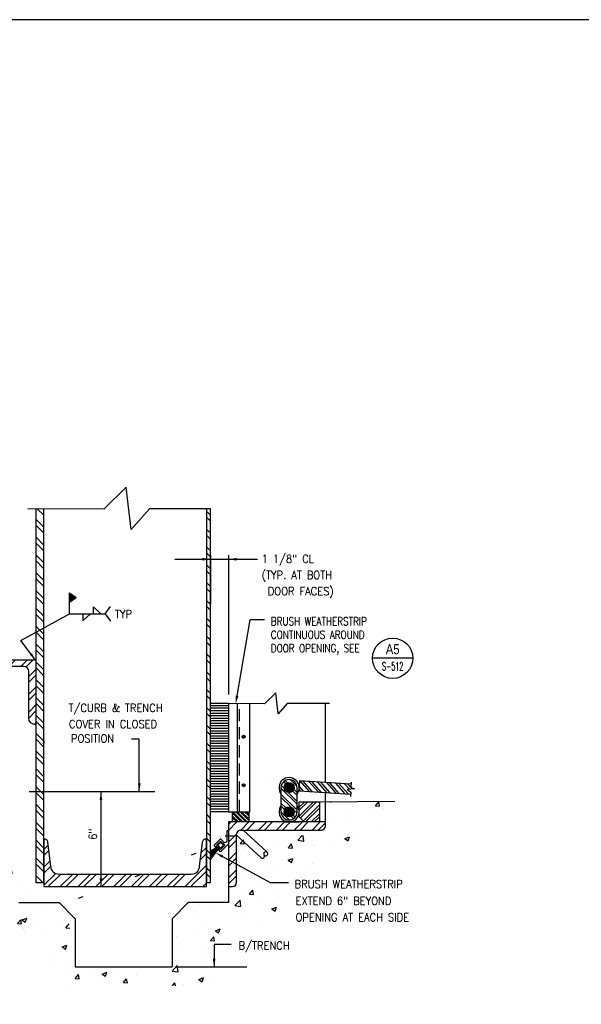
# Model space of a CAD drawing. Header units: inches. Extents: x -9715 to 32893, y -15613 to -1138.
# Tile 316 of 380: x 12357 to 12392, y -8397 to -8336. Entities that reach past the tile are written whole.
import ezdxf
from ezdxf.enums import TextEntityAlignment as Align

# ---------------------------------------------------------------- set-up
doc = ezdxf.new("R2010")
doc.units = ezdxf.units.IN
doc.header["$MEASUREMENT"] = 0
doc.linetypes.add('HIDDEN', pattern=[0.375, 0.25, -0.125])
doc.layers.get('0').update_dxf_attribs({"color": 252})
doc.layers.get('DEFPOINTS').update_dxf_attribs({"color": 11})
for name, color, linetype in [('S-ANNO-SYMB', 2, 'Continuous'), ('S-ANNO-TEXT', 2, 'Continuous'), ('S1', 2, 'Continuous'), ('S2', 7, 'Continuous'), ('S5', 1, 'Continuous'), ('S6', 1, 'Continuous'), ('S7', 2, 'Continuous')]:
    doc.layers.add(name, color=color, linetype=linetype)
doc.styles.add('125', font='romans.shx', dxfattribs={"width": 0.8, "height": 2})
doc.styles.add('ROMANS', font='ROMANS.shx', dxfattribs={"width": 0.8})
doc.styles.add('TITTEXTL', font='swiss.ttf', dxfattribs={"width": 0.8})

# ---------------------------------------------------------------- blocks, each defined once
blk = doc.blocks.new('*X450')
at = {"color": 0}
for p, q in [((2151.2, 1541.3), (2157.7, 1547.8)), ((2151.2, 1532.5), (2158.7, 1540)), ((2384.7, 1536.2), (2392.7, 1544.2)), ((2151.2, 1514.8), (2160.7, 1524.3)), ((2383.5, 1526.1), (2392.7, 1535.3)), ((2151.2, 1506), (2161.7, 1516.4)), ((2361.1, 1486), (2392.7, 1517.7)), ((2369.9, 1486), (2392.7, 1508.8)), ((2151.2, 1488.3), (2168.3, 1505.3)), ((2157.8, 1486), (2175.8, 1504)), ((2175.5, 1486), (2193.5, 1504)), ((2184.3, 1486), (2202.3, 1504)), ((2202, 1486), (2220, 1504)), ((2210.8, 1486), (2228.8, 1504)), ((2228.5, 1486), (2246.5, 1504)), ((2237.3, 1486), (2255.3, 1504)), ((2255, 1486), (2273, 1504)), ((2263.9, 1486), (2281.9, 1504)), ((2281.5, 1486), (2299.5, 1504)), ((2290.4, 1486), (2308.4, 1504)), ((2308.1, 1486), (2326.1, 1504)), ((2316.9, 1486), (2334.9, 1504)), ((2334.6, 1486), (2352.6, 1504)), ((2343.4, 1486), (2361.4, 1504)), ((2387.6, 1486), (2392.7, 1491.1))]:
    blk.add_line(p, q, dxfattribs=at)
blk = doc.blocks.new('*X451')
at = {"color": 0}
for p, q in [((1996.2, 1987.4), (2002.5, 1993.6)), ((2011.1, 1984.6), (2020.1, 1993.6)), ((2020, 1984.6), (2029, 1993.6)), ((2037.7, 1984.6), (2046.7, 1993.6)), ((2046.5, 1984.6), (2055.5, 1993.6)), ((2064.2, 1984.6), (2073.2, 1993.6)), ((2073, 1984.6), (2082, 1993.6)), ((2090.7, 1984.6), (2099.7, 1993.6)), ((2099.5, 1984.6), (2108.5, 1993.6)), ((2117.2, 1984.6), (2126.2, 1993.6)), ((2125, 1983.6), (2135, 1993.6)), ((2128.7, 1969.6), (2139.2, 1980.1)), ((2128.7, 1960.8), (2139.2, 1971.3)), ((2128.7, 1943.1), (2139.2, 1953.6)), ((2128.7, 1934.2), (2139.2, 1944.7)), ((2128.7, 1916.6), (2139.2, 1927.1)), ((2128.7, 1907.7), (2139.2, 1918.2)), ((2136.6, 1897.9), (2139.2, 1900.6))]:
    blk.add_line(p, q, dxfattribs=at)
blk = doc.blocks.new('*X452')
at = {"color": 0}
for p, q in [((2151.2, 2038.4), (2141.9, 2047.7)), ((2151.2, 2047.2), (2150.8, 2047.7)), ((2151.2, 2020.7), (2139.2, 2032.7)), ((2151.2, 2011.9), (2139.2, 2023.9)), ((2151.2, 1994.2), (2139.2, 2006.2)), ((2151.2, 1985.4), (2139.2, 1997.4)), ((2151.2, 1967.7), (2139.2, 1979.7)), ((2151.2, 1958.9), (2139.2, 1970.9)), ((2151.2, 1941.2), (2139.2, 1953.2)), ((2151.2, 1932.3), (2139.2, 1944.3)), ((2151.2, 1914.7), (2139.2, 1926.7)), ((2151.2, 1905.8), (2139.2, 1917.8)), ((2151.2, 1888.1), (2139.2, 1900.1)), ((2151.2, 1879.3), (2139.2, 1891.3)), ((2151.2, 1861.6), (2139.2, 1873.6)), ((2151.2, 1852.8), (2139.2, 1864.8)), ((2151.2, 1835.1), (2139.2, 1847.1)), ((2151.2, 1826.3), (2139.2, 1838.3)), ((2151.2, 1808.6), (2139.2, 1820.6)), ((2151.2, 1799.8), (2139.2, 1811.8)), ((2151.2, 1782.1), (2139.2, 1794.1)), ((2151.2, 1773.2), (2139.2, 1785.2)), ((2151.2, 1755.6), (2139.2, 1767.6)), ((2151.2, 1746.7), (2139.2, 1758.7)), ((2151.2, 1729), (2139.2, 1741)), ((2151.2, 1720.2), (2139.2, 1732.2)), ((2151.2, 1702.5), (2139.2, 1714.5)), ((2151.2, 1693.7), (2139.2, 1705.7)), ((2151.2, 1676), (2139.2, 1688)), ((2151.2, 1667.2), (2139.2, 1679.2)), ((2151.2, 1649.5), (2139.2, 1661.5)), ((2151.2, 1640.7), (2139.2, 1652.7)), ((2151.2, 1623), (2139.2, 1635)), ((2151.2, 1614.1), (2139.2, 1626.1)), ((2151.2, 1596.5), (2139.2, 1608.5)), ((2151.2, 1587.6), (2139.2, 1599.6)), ((2151.2, 1569.9), (2139.2, 1581.9)), ((2151.2, 1561.1), (2139.2, 1573.1)), ((2151.2, 1543.4), (2139.2, 1555.4)), ((2151.2, 1534.6), (2139.2, 1546.6)), ((2151.2, 1516.9), (2139.2, 1528.9)), ((2151.2, 1508.1), (2139.2, 1520.1)), ((2149.6, 1492), (2139.2, 1502.4)), ((2140.7, 1492), (2139.2, 1493.6))]:
    blk.add_line(p, q, dxfattribs=at)
blk = doc.blocks.new('*X453')
at = {"color": 0}
for p, q in [((2398.7, 2038.4), (2392.7, 2044.4)), ((2398.7, 2029.6), (2392.7, 2035.6)), ((2398.7, 2011.9), (2392.7, 2017.9)), ((2398.7, 2003), (2392.7, 2009)), ((2398.7, 1985.4), (2392.7, 1991.4)), ((2398.7, 1976.5), (2392.7, 1982.5)), ((2398.7, 1958.8), (2392.7, 1964.8)), ((2398.7, 1950), (2392.7, 1956)), ((2398.7, 1932.3), (2392.7, 1938.3)), ((2398.7, 1923.5), (2392.7, 1929.5)), ((2398.7, 1905.8), (2392.7, 1911.8)), ((2398.7, 1897), (2392.7, 1903)), ((2398.7, 1879.3), (2392.7, 1885.3)), ((2398.7, 1870.5), (2392.7, 1876.5)), ((2398.7, 1852.8), (2392.7, 1858.8)), ((2398.7, 1843.9), (2392.7, 1849.9)), ((2398.7, 1826.3), (2392.7, 1832.3)), ((2398.7, 1817.4), (2392.7, 1823.4)), ((2398.7, 1799.7), (2392.7, 1805.7)), ((2398.7, 1790.9), (2392.7, 1796.9)), ((2398.7, 1773.2), (2392.7, 1779.2)), ((2398.7, 1764.4), (2392.7, 1770.4)), ((2398.7, 1746.7), (2392.7, 1752.7)), ((2398.7, 1737.9), (2392.7, 1743.9)), ((2398.7, 1720.2), (2392.7, 1726.2)), ((2398.7, 1711.4), (2392.7, 1717.4)), ((2398.7, 1693.7), (2392.7, 1699.7)), ((2398.7, 1684.8), (2392.7, 1690.8)), ((2398.7, 1667.2), (2392.7, 1673.2)), ((2398.7, 1658.3), (2392.7, 1664.3)), ((2398.7, 1640.6), (2392.7, 1646.6)), ((2398.7, 1631.8), (2392.7, 1637.8)), ((2398.7, 1614.1), (2392.7, 1620.1)), ((2398.7, 1605.3), (2392.7, 1611.3)), ((2398.7, 1587.6), (2392.7, 1593.6)), ((2398.7, 1578.8), (2392.7, 1584.8)), ((2398.7, 1561.1), (2392.7, 1567.1)), ((2398.7, 1552.3), (2392.7, 1558.3)), ((2398.7, 1534.6), (2392.7, 1540.6)), ((2398.7, 1525.7), (2392.7, 1531.7)), ((2398.7, 1508.1), (2392.7, 1514.1)), ((2398.7, 1499.2), (2392.7, 1505.2))]:
    blk.add_line(p, q, dxfattribs=at)
blk = doc.blocks.new('*X455')
at = {"color": 0}
for p, q in [((2406.2, 1758.8), (2416.7, 1758.8)), ((2416.7, 1758.8), (2433.2, 1758.8)), ((2406.2, 1755), (2416.7, 1755)), ((2406.2, 1751.2), (2416.7, 1751.2)), ((2406.2, 1747.5), (2416.7, 1747.5)), ((2406.2, 1743.8), (2416.7, 1743.8)), ((2416.7, 1755), (2433.2, 1755)), ((2416.7, 1751.2), (2433.2, 1751.2)), ((2416.7, 1747.5), (2433.2, 1747.5)), ((2416.7, 1743.8), (2433.2, 1743.8)), ((2406.2, 1740), (2416.7, 1740)), ((2406.2, 1736.2), (2416.7, 1736.2)), ((2406.2, 1732.5), (2416.7, 1732.5)), ((2406.2, 1728.8), (2416.7, 1728.8)), ((2416.7, 1740), (2433.2, 1740)), ((2416.7, 1736.2), (2433.2, 1736.2)), ((2416.7, 1732.5), (2433.2, 1732.5)), ((2416.7, 1728.8), (2433.2, 1728.8)), ((2406.2, 1725), (2416.7, 1725)), ((2406.2, 1721.2), (2416.7, 1721.2)), ((2406.2, 1717.5), (2416.7, 1717.5)), ((2406.2, 1713.8), (2416.7, 1713.8)), ((2416.7, 1725), (2433.2, 1725)), ((2416.7, 1721.2), (2433.2, 1721.2)), ((2416.7, 1717.5), (2433.2, 1717.5)), ((2416.7, 1713.8), (2433.2, 1713.8)), ((2406.2, 1710), (2416.7, 1710)), ((2406.2, 1706.2), (2416.7, 1706.2)), ((2406.2, 1702.5), (2416.7, 1702.5)), ((2416.7, 1710), (2433.2, 1710)), ((2416.7, 1706.2), (2433.2, 1706.2)), ((2416.7, 1702.5), (2433.2, 1702.5)), ((2406.2, 1698.8), (2416.7, 1698.8)), ((2406.2, 1695), (2416.7, 1695)), ((2406.2, 1691.2), (2416.7, 1691.2)), ((2406.2, 1687.5), (2416.7, 1687.5)), ((2416.7, 1698.8), (2433.2, 1698.8)), ((2416.7, 1695), (2433.2, 1695)), ((2416.7, 1691.2), (2433.2, 1691.2)), ((2416.7, 1687.5), (2433.2, 1687.5)), ((2406.2, 1683.8), (2416.7, 1683.8)), ((2406.2, 1680), (2416.7, 1680)), ((2406.2, 1676.2), (2416.7, 1676.2)), ((2406.2, 1672.5), (2416.7, 1672.5)), ((2416.7, 1683.8), (2433.2, 1683.8)), ((2416.7, 1680), (2433.2, 1680)), ((2416.7, 1676.2), (2433.2, 1676.2)), ((2416.7, 1672.5), (2433.2, 1672.5)), ((2406.2, 1668.8), (2416.7, 1668.8)), ((2406.2, 1665), (2416.7, 1665)), ((2406.2, 1661.2), (2416.7, 1661.2)), ((2406.2, 1657.5), (2416.7, 1657.5)), ((2416.7, 1668.8), (2433.2, 1668.8)), ((2416.7, 1665), (2433.2, 1665)), ((2416.7, 1661.2), (2433.2, 1661.2)), ((2416.7, 1657.5), (2433.2, 1657.5)), ((2406.2, 1653.8), (2416.7, 1653.8)), ((2406.2, 1650), (2416.7, 1650)), ((2406.2, 1646.2), (2416.7, 1646.2)), ((2406.2, 1642.5), (2416.7, 1642.5)), ((2416.7, 1653.8), (2433.2, 1653.8)), ((2416.7, 1650), (2433.2, 1650)), ((2416.7, 1646.2), (2433.2, 1646.2)), ((2416.7, 1642.5), (2433.2, 1642.5)), ((2406.2, 1638.8), (2416.7, 1638.8)), ((2406.2, 1635), (2416.7, 1635)), ((2406.2, 1631.2), (2416.7, 1631.2)), ((2406.2, 1627.5), (2416.7, 1627.5)), ((2416.7, 1638.8), (2433.2, 1638.8)), ((2416.7, 1635), (2433.2, 1635)), ((2416.7, 1631.2), (2433.2, 1631.2)), ((2416.7, 1627.5), (2433.2, 1627.5)), ((2406.2, 1623.8), (2416.7, 1623.8)), ((2406.2, 1620), (2416.7, 1620)), ((2406.2, 1616.2), (2416.7, 1616.2)), ((2406.2, 1612.5), (2416.7, 1612.5)), ((2416.7, 1623.8), (2433.2, 1623.8)), ((2416.7, 1620), (2433.2, 1620)), ((2416.7, 1616.2), (2433.2, 1616.2)), ((2416.7, 1612.5), (2433.2, 1612.5)), ((2406.2, 1608.8), (2416.7, 1608.8)), ((2406.2, 1605), (2416.7, 1605)), ((2416.7, 1608.8), (2433.2, 1608.8)), ((2416.7, 1605), (2433.2, 1605))]:
    blk.add_line(p, q, dxfattribs=at)
blk = doc.blocks.new('*X456')
at = {"color": 0}
for p, q in [((2406.2, 1568.3), (2418.9, 1581)), ((2406.2, 1566.5), (2419.8, 1580.1)), ((2406.2, 1570), (2415.6, 1579.5)), ((2406.2, 1571.8), (2411.9, 1577.6)), ((2406.2, 1573.6), (2408.2, 1575.6)), ((2406.2, 1564.7), (2414.5, 1573.1)), ((2406.2, 1563), (2408.8, 1565.5))]:
    blk.add_line(p, q, dxfattribs=at)
blk = doc.blocks.new('*X447')
at = {"color": 0}
for p, q in [((1123.6, 1489.5), (1134.8, 1500.7)), ((1124.6, 1488.7), (1135.6, 1499.7)), ((1125, 1494.5), (1129.8, 1499.3)), ((1128.1, 1488.7), (1135.6, 1496.2)), ((1129.9, 1488.7), (1135.6, 1494.4)), ((1135.6, 1499.7), (1136.5, 1500.7)), ((1135.6, 1496.2), (1139.5, 1500.1)), ((1135.6, 1494.4), (1140.7, 1499.6)), ((1135.6, 1490.9), (1142.9, 1498.2)), ((1135.6, 1489.1), (1143.8, 1497.4)), ((1138.7, 1488.7), (1145.5, 1495.5)), ((1140.5, 1488.7), (1146.1, 1494.4)), ((1195.8, 1491), (1205.3, 1500.5)), ((1196.6, 1493.5), (1202.7, 1499.7)), ((1197, 1488.7), (1207.6, 1499.2)), ((1198.8, 1488.7), (1207.6, 1497.5)), ((1207.6, 1499.2), (1209, 1500.6)), ((1207.6, 1497.5), (1210.5, 1500.4)), ((1207.6, 1493.9), (1213, 1499.4)), ((1207.6, 1492.2), (1214.1, 1498.8)), ((1207.7, 1488.7), (1216.1, 1497.2)), ((1209.4, 1488.7), (1216.9, 1496.2)), ((1213, 1488.7), (1218.3, 1494.1)), ((1123.6, 1487.8), (1124.6, 1488.7)), ((1124.2, 1484.8), (1128.1, 1488.7)), ((1124.7, 1483.6), (1129.9, 1488.7)), ((1126.1, 1481.4), (1133.4, 1488.7)), ((1126.9, 1480.4), (1135.2, 1488.7)), ((1128.8, 1478.8), (1135.6, 1485.6)), ((1129.9, 1478.1), (1135.6, 1483.8)), ((1132.4, 1477.1), (1135.6, 1480.3)), ((1133.4, 1488.7), (1135.6, 1490.9)), ((1133.9, 1476.8), (1135.6, 1478.5)), ((1135.2, 1488.7), (1135.6, 1489.1)), ((1135.6, 1480.3), (1144, 1488.7)), ((1135.6, 1485.6), (1138.7, 1488.7)), ((1135.6, 1478.5), (1145.8, 1488.7)), ((1135.6, 1483.8), (1140.5, 1488.7)), ((1137.5, 1476.9), (1147.4, 1486.8)), ((1139.9, 1477.5), (1146.7, 1484.4)), ((1144, 1488.7), (1147.1, 1491.9)), ((1145.8, 1488.7), (1147.4, 1490.4)), ((1195.6, 1487.3), (1197, 1488.7)), ((1195.9, 1485.8), (1198.8, 1488.7)), ((1196.9, 1483.3), (1202.4, 1488.7)), ((1197.5, 1482.1), (1204.1, 1488.7)), ((1199.1, 1480.2), (1207.6, 1488.6)), ((1200.1, 1479.4), (1207.6, 1486.9)), ((1202.2, 1478), (1207.6, 1483.3)), ((1202.4, 1488.7), (1207.6, 1493.9)), ((1203.4, 1477.5), (1207.6, 1481.6)), ((1204.1, 1488.7), (1207.6, 1492.2)), ((1206.3, 1476.8), (1207.6, 1478)), ((1207.6, 1488.6), (1207.7, 1488.7)), ((1207.6, 1483.3), (1213, 1488.7)), ((1207.6, 1478), (1218.3, 1488.7)), ((1207.6, 1486.9), (1209.4, 1488.7)), ((1207.6, 1481.6), (1214.7, 1488.7)), ((1208, 1476.7), (1219.5, 1488.2)), ((1212.7, 1477.9), (1218.4, 1483.5)), ((1214.7, 1488.7), (1218.8, 1492.8)), ((1218.3, 1488.7), (1219.5, 1490))]:
    blk.add_line(p, q, dxfattribs=at)
blk = doc.blocks.new('*X449')
at = {"color": 0}
for p, q in [((1255.6, 1467.7), (1276.6, 1488.7)), ((1255.6, 1480.9), (1263.3, 1488.7)), ((1255.6, 1463.3), (1281, 1488.7)), ((1255.6, 1476.5), (1267.8, 1488.7)), ((1259.9, 1458.7), (1289.9, 1488.7)), ((1264.3, 1458.7), (1294.3, 1488.7)), ((1273.1, 1458.7), (1303.1, 1488.7)), ((1277.5, 1458.7), (1303.6, 1484.7)), ((1286.4, 1458.7), (1303.6, 1475.9)), ((1290.8, 1458.7), (1303.6, 1471.5)), ((1299.6, 1458.7), (1303.6, 1462.7))]:
    blk.add_line(p, q, dxfattribs=at)
blk = doc.blocks.new('*X448')
at = {"color": 0}
for p, q in [((1251.3, 1488.7), (1237.6, 1502.5)), ((1269, 1488.7), (1239, 1518.7)), ((1277.8, 1488.7), (1247.8, 1518.7)), ((1295.5, 1488.7), (1265.5, 1518.7)), ((1304.3, 1488.7), (1274.3, 1518.7)), ((1322, 1488.7), (1292, 1518.7)), ((1330.9, 1488.7), (1300.9, 1518.7)), ((1348.5, 1488.7), (1318.5, 1518.7)), ((1357.4, 1488.7), (1327.4, 1518.7)), ((1375.1, 1488.7), (1345.1, 1518.7)), ((1383.9, 1488.7), (1353.9, 1518.7)), ((1386.9, 1503.4), (1371.6, 1518.7)), ((1394.6, 1504.5), (1380.4, 1518.7)), ((1242.5, 1488.7), (1237.6, 1493.6))]:
    blk.add_line(p, q, dxfattribs=at)
blk = doc.blocks.new('*X458')
at = {"color": 0}
for p, q in [((2433.2, 1664.2), (2436.9, 1667.9)), ((2433.2, 1655.4), (2445.7, 1667.9)), ((2451.4, 1655.9), (2463.4, 1667.9)), ((2460.3, 1655.9), (2472.3, 1667.9)), ((2477.9, 1655.9), (2489.9, 1667.9)), ((2486.8, 1655.9), (2498.8, 1667.9)), ((2504.5, 1655.9), (2516.5, 1667.9)), ((2513.3, 1655.9), (2525.3, 1667.9)), ((2531, 1655.9), (2543, 1667.9)), ((2539.8, 1655.9), (2551.8, 1667.9)), ((2557.5, 1655.9), (2569.5, 1667.9)), ((2566.3, 1655.9), (2577.2, 1666.8)), ((2433.2, 1637.7), (2445.2, 1649.7)), ((2433.2, 1628.9), (2445.2, 1640.9)), ((2433.2, 1611.2), (2445.2, 1623.2)), ((2433.2, 1602.4), (2445.2, 1614.4)), ((2433.2, 1584.7), (2445.2, 1596.7)), ((2433.2, 1575.8), (2445.2, 1587.8))]:
    blk.add_line(p, q, dxfattribs=at)
blk = doc.blocks.new('*X460')
at = {"color": 0}
for p, q in [((2538.2, 1676.4), (2559.7, 1697.9)), ((2538.2, 1689.7), (2546.5, 1697.9)), ((2538.2, 1685.3), (2550.9, 1697.9)), ((2539.9, 1673.7), (2564.1, 1697.9)), ((2544.3, 1669.3), (2568.2, 1693.2)), ((2547.4, 1667.9), (2568.2, 1688.7)), ((2556.2, 1667.9), (2568.2, 1679.9)), ((2560.7, 1667.9), (2568.2, 1675.5))]:
    blk.add_line(p, q, dxfattribs=at)
blk = doc.blocks.new('*X461')
at = {"color": 0}
for p, q in [((2521, 1726.1), (2517.5, 1729.5)), ((2535, 1720.9), (2525.1, 1730.8)), ((2535.2, 1694.2), (2511.2, 1718.2)), ((2515.8, 1718), (2511.6, 1722.2)), ((2518.2, 1724.5), (2515, 1727.7)), ((2535.2, 1707.4), (2528.8, 1713.9)), ((2535.2, 1711.9), (2530.4, 1716.7)), ((2535.2, 1685.3), (2511.2, 1709.3)), ((2526.4, 1689.7), (2511.2, 1704.9)), ((2535.2, 1698.6), (2522.3, 1711.5)), ((2518.5, 1688.8), (2511.2, 1696.1)), ((2516.5, 1686.3), (2511.2, 1691.7)), ((2535.1, 1681.1), (2530, 1686.1)), ((2523.1, 1670.9), (2511.2, 1682.8)), ((2516.9, 1672.7), (2513, 1676.6)), ((2529.9, 1673), (2526.6, 1676.3)), ((2532.2, 1675), (2529, 1678.2))]:
    blk.add_line(p, q, dxfattribs=at)
blk = doc.blocks.new('*X462')
at = {"color": 0}
for p, q in [((1847.7, 1709), (1847.7, 1709)), ((1919.4, 1701.3), (1919.4, 1701.3)), ((1975.3, 1712.9), (1976.4, 1712.2)), ((1976.4, 1712.2), (1976.6, 1712.9)), ((1977.7, 1711.3), (1977.7, 1711.3)), ((1861.1, 1691.3), (1861.1, 1691.3)), ((1876.6, 1685.9), (1881.4, 1691.7)), ((1876.6, 1685.9), (1882.6, 1685.4)), ((1882.6, 1685.4), (1881.5, 1691.7)), ((1887.4, 1683.3), (1894.4, 1686)), ((1892.3, 1679.9), (1894.4, 1686)), ((1909.7, 1690.5), (1909.7, 1690.5)), ((1934.7, 1693.8), (1934.7, 1693.8)), ((1948.3, 1689.1), (1948.3, 1689.1)), ((1948.4, 1679.7), (1953.2, 1685.4)), ((1954.3, 1679.1), (1953.2, 1685.4)), ((1972.6, 1698.8), (1972.6, 1698.8)), ((2000.3, 1696.6), (2000.3, 1696.6)), ((2583.7, 1698.1), (2586, 1697.9)), ((2586, 1697.9), (2586, 1698.1)), ((2618.9, 1694.8), (2618.9, 1694.8)), ((2651.7, 1692.1), (2656.6, 1697.9)), ((2651.7, 1692.1), (2657.7, 1691.6)), ((2657.7, 1691.6), (2656.6, 1697.9)), ((2663.1, 1687.6), (2663.1, 1687.6)), ((1846.5, 1682.2), (1846.5, 1682.2)), ((1874.8, 1680.9), (1874.8, 1680.9)), ((1887.4, 1683.3), (1892.3, 1679.9)), ((1897.8, 1682.7), (1897.8, 1682.7)), ((1928.1, 1678.7), (1928.1, 1678.7)), ((1948.4, 1679.7), (1954.3, 1679.2)), ((1981.5, 1676.4), (1981.5, 1676.4)), ((2015.9, 1676.3), (2015.9, 1676.3)), ((2020.1, 1673.4), (2024.9, 1679.1)), ((2020.1, 1673.4), (2026.1, 1672.9)), ((2026.1, 1672.9), (2024.9, 1679.1)), ((2031.1, 1675.3), (2038.1, 1678)), ((2031.1, 1675.3), (2036.1, 1671.9)), ((2034.5, 1671), (2034.5, 1671)), ((2034.9, 1674.2), (2034.9, 1674.2)), ((2036.1, 1671.9), (2038.1, 1678)), ((2050.4, 1670.4), (2050.4, 1670.4)), ((2072.3, 1676), (2072.3, 1676)), ((2088.3, 1671.9), (2088.3, 1671.9)), ((2091.8, 1667.1), (2096.6, 1672.9)), ((2097.8, 1666.6), (2096.6, 1672.9)), ((2100.9, 1676.8), (2100.9, 1676.8)), ((2587.1, 1671.8), (2587.1, 1671.8)), ((2611.8, 1680.5), (2611.8, 1680.5)), ((2612.2, 1675.1), (2612.2, 1675.1)), ((2650, 1680.1), (2650, 1680.1)), ((1946.3, 1659.4), (1946.3, 1659.4)), ((1947.1, 1655.8), (1947.1, 1655.8)), ((1949.2, 1665.3), (1949.2, 1665.3)), ((1957.6, 1666.3), (1957.6, 1666.3)), ((1999, 1663.3), (1999, 1663.3)), ((2002.6, 1663), (2002.6, 1663)), ((2009.4, 1667.7), (2009.4, 1667.7)), ((2056, 1660.7), (2056, 1660.7)), ((2091.8, 1667.1), (2097.8, 1666.6)), ((2657.1, 1659.8), (2657.1, 1659.8)), ((1949.9, 1644.1), (1954.1, 1645.7)), ((1952.3, 1640.4), (1954.1, 1645.7)), ((2099.7, 1643.5), (2099.7, 1643.5)), ((2450.4, 1635.7), (2455.3, 1641.5)), ((2456.4, 1635.2), (2455.3, 1641.5)), ((2483, 1642.7), (2483, 1642.7)), ((2536.2, 1641), (2542.5, 1647.6)), ((2536.2, 1641), (2545.1, 1639.6)), ((2536.4, 1640.4), (2536.4, 1640.4)), ((2545.1, 1639.6), (2544.2, 1647.6)), ((2598.8, 1649.8), (2598.8, 1649.8)), ((2605.9, 1643.2), (2612.9, 1645.9)), ((2605.9, 1643.2), (2610.9, 1639.9)), ((2610.6, 1647.2), (2610.6, 1647.2)), ((2610.9, 1639.9), (2612.9, 1645.9)), ((2622.1, 1649.4), (2622.1, 1649.4)), ((2008.2, 1631.5), (2008.2, 1631.5)), ((2046, 1636.5), (2046, 1636.5)), ((2049.2, 1637.1), (2049.2, 1637.1)), ((2070.1, 1626.7), (2070.1, 1626.7)), ((2090.8, 1635), (2097.8, 1637.7)), ((2090.8, 1635), (2095.8, 1631.7)), ((2095.8, 1631.7), (2097.8, 1637.7)), ((2450.4, 1635.7), (2456.4, 1635.2)), ((2456.8, 1626.3), (2456.8, 1626.3)), ((2482.2, 1629.8), (2482.2, 1629.8)), ((2508.1, 1633.3), (2508.1, 1633.3)), ((2522.2, 1629.5), (2527, 1635.2)), ((2522.2, 1629.5), (2528.1, 1628.9)), ((2528.1, 1628.9), (2527, 1635.2)), ((2540.5, 1639.8), (2540.5, 1639.8)), ((2558.6, 1639.7), (2558.6, 1639.7)), ((2560.8, 1632.3), (2560.8, 1632.3)), ((2585.9, 1635.6), (2585.9, 1635.6)), ((2589.8, 1638.2), (2589.8, 1638.2)), ((2378.2, 1619), (2385.2, 1621.7)), ((2459.8, 1619), (2459.8, 1619)), ((2497.7, 1624), (2497.7, 1624)), ((2521.9, 1611), (2528.9, 1613.7)), ((2526.9, 1607.6), (2528.9, 1613.7)), ((2082.9, 1605.4), (2082.9, 1605.4)), ((2094.1, 1604.7), (2094.1, 1604.7)), ((2098.5, 1610.2), (2098.5, 1610.2)), ((2105.7, 1591.9), (2110, 1597.1)), ((2111.7, 1591.4), (2110.7, 1596.7)), ((2495.5, 1603), (2495.5, 1603)), ((2506.9, 1600), (2506.9, 1600)), ((2521.9, 1611), (2526.9, 1607.6)), ((2548.8, 1600.8), (2548.8, 1600.8)), ((2557.4, 1606.4), (2557.4, 1606.4)), ((2105.7, 1591.9), (2111.7, 1591.4)), ((2294.2, 1586.7), (2301.2, 1589.4)), ((2455.6, 1593), (2455.6, 1593)), ((2471.4, 1584.6), (2471.4, 1584.6)), ((2534.5, 1592.9), (2534.5, 1592.9)), ((2097.2, 1576.9), (2097.2, 1576.9)), ((2102.3, 1567.7), (2102.3, 1567.7)), ((2119.5, 1574.2), (2119.5, 1574.2)), ((2132.3, 1569.7), (2132.3, 1569.7)), ((2478.1, 1570.1), (2478.1, 1570.1)), ((2536.4, 1580.1), (2536.4, 1580.1)), ((2123.4, 1554.3), (2123.4, 1554.3)), ((2210.2, 1554.5), (2217.2, 1557.2)), ((2454.3, 1559.7), (2454.3, 1559.7)), ((2464.3, 1560.5), (2469.1, 1566.3)), ((2464.3, 1560.5), (2470.3, 1560)), ((2470.3, 1560), (2469.1, 1566.3)), ((2505.7, 1566.8), (2505.7, 1566.8)), ((2508.2, 1553.5), (2508.2, 1553.5)), ((2096, 1543.6), (2096, 1543.6)), ((2156.3, 1543.1), (2156.3, 1543.1)), ((2181.4, 1546.4), (2181.4, 1546.4)), ((2390.3, 1543), (2390.3, 1543)), ((2407.2, 1540.2), (2407.2, 1540.2)), ((2442.7, 1543.6), (2450.5, 1551.7)), ((2442.7, 1543.6), (2451.6, 1542.2)), ((2443.7, 1540.8), (2443.7, 1540.8)), ((2443.7, 1538.1), (2443.7, 1538.1)), ((2445.1, 1545.1), (2445.1, 1545.1)), ((2451.6, 1542.2), (2450.5, 1551.7)), ((2476, 1551.9), (2476, 1551.9)), ((2497.1, 1538.5), (2497.1, 1538.5)), ((2497.6, 1538.5), (2504.6, 1541.2)), ((2497.6, 1538.5), (2502.6, 1535.1)), ((2502, 1548.2), (2502, 1548.2)), ((2502.6, 1535.1), (2504.6, 1541.2)), ((2093.2, 1534.8), (2093.2, 1534.8)), ((2126.1, 1522.2), (2133.1, 1524.9)), ((2131.1, 1518.9), (2133.1, 1524.9)), ((2198.1, 1524.9), (2198.1, 1524.9)), ((2382.1, 1536.9), (2382.1, 1536.9)), ((2385.4, 1528.1), (2385.4, 1528.1)), ((2453.1, 1526.4), (2453.1, 1526.4)), ((2504.5, 1533.5), (2504.5, 1533.5)), ((2119.6, 1516.7), (2124.4, 1522.4)), ((2119.6, 1516.7), (2125.5, 1516.2)), ((2125.5, 1516.2), (2124.4, 1522.4)), ((2126.1, 1522.2), (2131.1, 1518.9)), ((2128.1, 1510.1), (2128.1, 1510.1)), ((2135.8, 1514.6), (2135.8, 1514.6)), ((2146.7, 1517.8), (2146.7, 1517.8)), ((2186.5, 1520.1), (2186.5, 1520.1)), ((2189.2, 1512.4), (2189.2, 1512.4)), ((2191.3, 1510.4), (2196.1, 1516.2)), ((2191.3, 1510.4), (2197.3, 1509.9)), ((2192.9, 1511.9), (2192.9, 1511.9)), ((2350.7, 1512.5), (2350.7, 1512.5)), ((2401.2, 1518.9), (2401.2, 1518.9)), ((2413.6, 1506.2), (2420.6, 1508.9)), ((2418.5, 1502.9), (2420.6, 1508.9)), ((2481.9, 1514), (2481.9, 1514)), ((2130, 1503.7), (2130, 1503.7)), ((2155.1, 1507), (2155.1, 1507)), ((2349.3, 1505.6), (2349.3, 1505.6)), ((2355.8, 1497.4), (2355.8, 1497.4)), ((2380.9, 1500.7), (2380.9, 1500.7)), ((2402.7, 1503.4), (2402.7, 1503.4)), ((2406.5, 1491.6), (2411.3, 1497.3)), ((2412.4, 1491.1), (2411.3, 1497.3)), ((2413.6, 1506.2), (2418.5, 1502.9)), ((2418.7, 1505.7), (2418.7, 1505.7)), ((2185.8, 1482), (2192.8, 1484.7)), ((2185.8, 1482), (2190.8, 1478.6)), ((2190.8, 1478.6), (2192.8, 1484.7)), ((2196.9, 1491.6), (2196.9, 1491.6)), ((2365.3, 1483.1), (2365.3, 1483.1)), ((2400, 1485.6), (2400, 1485.6)), ((2406.5, 1491.6), (2412.4, 1491.1)), ((2423.6, 1493.1), (2423.6, 1493.1)), ((2166.6, 1472.5), (2166.6, 1472.5)), ((2349.5, 1479.2), (2349.5, 1479.2)), ((2392.4, 1466.3), (2392.4, 1466.3)), ((2169.7, 1461.3), (2169.7, 1461.3)), ((2190.3, 1453.1), (2190.3, 1453.1)), ((2195.7, 1458.3), (2195.7, 1458.3)), ((2349.3, 1446.2), (2357, 1454.3)), ((2354.6, 1461.3), (2354.6, 1461.3)), ((2358.1, 1444.8), (2357, 1454.3)), ((2383.2, 1452.3), (2383.2, 1452.3)), ((2398.7, 1452.3), (2398.7, 1452.3)), ((2190.8, 1447.9), (2190.8, 1447.9)), ((2203.5, 1441.4), (2203.5, 1441.4)), ((2205.2, 1435.2), (2210, 1440.9)), ((2211.1, 1434.7), (2210, 1440.9)), ((2228.5, 1444.7), (2228.5, 1444.7)), ((2244.2, 1445.6), (2244.2, 1445.6)), ((2245.5, 1441.7), (2252.5, 1444.4)), ((2245.5, 1441.7), (2250.5, 1438.4)), ((2250.5, 1438.4), (2252.5, 1444.4)), ((2266.4, 1449.7), (2266.4, 1449.7)), ((2296.9, 1438.9), (2296.9, 1438.9)), ((2297.5, 1443.3), (2297.5, 1443.3)), ((2348.2, 1445.9), (2348.2, 1445.9)), ((2349.3, 1446.2), (2358.1, 1444.8)), ((2350.9, 1441.1), (2350.9, 1441.1)), ((2389.2, 1433.7), (2396.2, 1436.4)), ((2394.2, 1430.3), (2396.2, 1436.4)), ((2404.3, 1438.8), (2404.3, 1438.8)), ((2194.4, 1425), (2194.4, 1425)), ((2205.2, 1435.2), (2211.1, 1434.7)), ((2245, 1431.4), (2245, 1431.4)), ((2276.9, 1428.9), (2281.7, 1434.7)), ((2276.9, 1428.9), (2282.9, 1428.4)), ((2282.9, 1428.4), (2281.7, 1434.7)), ((2350, 1424.3), (2353.4, 1428.4)), ((2354.2, 1424.4), (2353.4, 1428.4)), ((2366.1, 1426.8), (2366.1, 1426.8)), ((2389.2, 1433.7), (2394.2, 1430.3))]:
    blk.add_line(p, q, dxfattribs=at)
blk = doc.blocks.new('Anno_Section_A2')
at = {"color": 0, "linetype": 'ByBlock', "lineweight": -2}
blk.add_line((2.5, 0), (-2.5, 0), dxfattribs=at)
blk.add_circle((0, 0), 2.5, dxfattribs=at)
at = {"color": 0, "linetype": 'ByBlock', "lineweight": -2, "style": 'ROMANS', "width": 0.8}
blk.add_attdef('NUMBER', text='', height=1, dxfattribs=at).set_placement((0, 0.5), align=Align.CENTER)
blk.add_attdef('SHEET', text='', height=0.75, dxfattribs=at).set_placement((0, -0.5), align=Align.TOP_CENTER)

msp = doc.modelspace()

# ---------------------------------------------------------------- linework, layer by layer
at = {"layer": 'DEFPOINTS'}
msp.add_lwpolyline([(12296.3006, -8561.62394), (12583.01488, -8561.62394), (12583.01488, -8336.42667), (12296.3006, -8336.42667)], close=True, dxfattribs=at)
at = {"layer": 'S1', "color": 3}
for p, q in [((12375.464, -8384.90178), (12380.14889, -8384.85298)), ((12369.839, -8390.15178), (12369.839, -8391.15178)), ((12356.839, -8391.15178), (12359.339, -8391.15178)), ((12359.339, -8391.15178), (12360.339, -8392.15178)), ((12367.339, -8391.15178), (12366.339, -8392.15178)), ((12369.839, -8391.15178), (12367.339, -8391.15178)), ((12360.339, -8392.15178), (12360.339, -8395.13858)), ((12366.339, -8392.15178), (12366.339, -8395.13858)), ((12360.339, -8395.13858), (12366.339, -8395.13858))]:
    msp.add_line(p, q, dxfattribs=at)
at = {"layer": 'S2', "color": 1}
for p, q in [((12370.36839, -8378.32664), (12371.17337, -8373.63237)), ((12369.46713, -8388.29289), (12372.45303, -8389.91558))]:
    msp.add_line(p, q, dxfattribs=at)
at = {"layer": 'S2', "color": 2}
for p, q in [((12369.839, -8378.81879), (12368.714, -8378.81879)), ((12375.839, -8383.70406), (12375.839, -8378.81813)), ((12370.84088, -8380.93944), (12370.72297, -8380.79434)), ((12370.82536, -8380.95205), (12370.70745, -8380.80695)), ((12370.82536, -8383.95205), (12370.70745, -8383.80695)), ((12370.84088, -8383.93944), (12370.72297, -8383.79434)), ((12375.839, -8386.15238), (12375.839, -8384.33025)), ((12369.839, -8385.52678), (12368.714, -8385.52678)), ((12369.63413, -8387.01323), (12370.20595, -8387.01323)), ((12369.23789, -8387.66218), (12368.714, -8387.93562)), ((12369.28311, -8387.70739), (12368.714, -8388.45112))]:
    msp.add_line(p, q, dxfattribs=at)
at = {"layer": 'S2', "color": 4}
for p, q in [((12370.399, -8385.52678), (12370.399, -8378.81962)), ((12373.2765, -8386.15178), (12374.214, -8386.15178))]:
    msp.add_line(p, q, dxfattribs=at)
at = {"layer": 'S2', "color": 1, "linetype": 'HIDDEN', "ltscale": 3}
msp.add_line((12370.5265, -8385.52678), (12370.5265, -8378.81813), dxfattribs=at)
at = {"layer": 'S2', "color": 2}
for points in [[(12368.714, -8366.74815), (12364.94395, -8366.74815), (12363.81538, -8368.02596), (12363.50541, -8365.39274), (12362.10708, -8366.75602), (12357.4015, -8366.74909)], [(12376.089, -8378.81813), (12373.47848, -8378.81813), (12372.9142, -8379.45703), (12372.75921, -8378.14043), (12372.06004, -8378.82207), (12369.589, -8378.81842)], [(12377.44447, -8383.68942), (12377.42446, -8384.01387), (12377.64433, -8384.09869), (12377.18532, -8384.14163), (12377.40694, -8384.29782), (12377.39006, -8384.57137)]]:
    msp.add_lwpolyline(points, dxfattribs=at)
at = {"layer": 'S2', "color": 4}
for points in [[(12357.9015, -8366.74982), (12357.9015, -8389.90178), (12358.4015, -8389.90178), (12358.4015, -8366.75056)], [(12368.464, -8366.74815), (12368.464, -8389.90178), (12368.714, -8389.90178), (12368.714, -8366.74815)], [(12369.839, -8378.81879), (12369.839, -8385.52678), (12370.089, -8385.52678)], [(12371.089, -8385.52678), (12371.149, -8385.52678), (12371.149, -8378.82072)], [(12372.339, -8383.69627), (12372.339, -8383.69627)], [(12373.089, -8383.69627), (12373.089, -8383.69627)], [(12377.43748, -8383.80268), (12374.24117, -8383.60549), (12374.20269, -8384.2293), (12377.399, -8384.42649)], [(12370.089, -8386.15178), (12370.089, -8385.52678), (12371.089, -8385.52678), (12371.089, -8386.15178)], [(12370.19787, -8386.15178), (12370.19787, -8386.15178)], [(12370.73954, -8386.65178), (12372.18818, -8387.98899)], [(12370.339, -8386.9625), (12371.84904, -8388.35639)]]:
    msp.add_lwpolyline(points, dxfattribs=at)
for points in [[(12357.9015, -8380.13078, -0.41421356), (12357.464, -8379.69328), (12357.464, -8376.81828, 0.41421356), (12357.1515, -8376.50578), (12352.214, -8376.50578, -0.41421356), (12351.839, -8376.13078, -1.51653902)], [(12357.86919, -8376.13078), (12356.11335, -8376.13078, 0.41421356)], [(12370.589, -8386.65178), (12375.589, -8386.65178, 0.41421356), (12375.839, -8386.40178), (12375.839, -8386.15178), (12369.839, -8386.15178), (12369.839, -8390.15178), (12370.089, -8390.15178, 0.41421356), (12370.339, -8389.90178), (12370.339, -8386.90178)]]:
    msp.add_lwpolyline(points, format="xyb", dxfattribs=at)
at = {"layer": 'S2', "color": 3}
msp.add_lwpolyline([(12373.089, -8385.52678, 1.00002671), (12374.089, -8385.52675), (12374.089, -8384.02678, 1), (12373.089, -8384.02678)], format="xyb", close=True, dxfattribs=at)
at = {"layer": 'S2', "color": 4}
for points in [[(12375.464, -8384.90178), (12375.464, -8386.15178), (12374.5265, -8386.15178), (12374.214, -8385.83928), (12374.214, -8384.90178)], [(12369.3475, -8387.77178), (12369.52427, -8387.595), (12369.34927, -8387.42), (12369.17249, -8387.59677)]]:
    msp.add_lwpolyline(points, close=True, dxfattribs=at)
for points in [[(12369.839, -8386.68275), (12369.839, -8387.50125), (12369.3475, -8387.99275), (12369.2379, -8387.88315), (12369.30419, -8387.81686), (12369.3475, -8387.86017), (12369.61266, -8387.595), (12369.34927, -8387.33161), (12369.0841, -8387.59677), (12369.12741, -8387.64008), (12369.06112, -8387.70637), (12368.95152, -8387.59677), (12369.34927, -8387.19902), (12369.53186, -8387.38162, 0.66817864), (12369.74525, -8387.29323), (12369.74525, -8386.68275)], [(12358.4015, -8390.15178), (12368.464, -8390.15178), (12368.464, -8387.21428, 0.4245272), (12368.214, -8387.40178), (12368.0265, -8388.90178, -0.41421356), (12367.5265, -8389.40178), (12359.339, -8389.40178, -0.41421356), (12358.839, -8388.90178), (12358.6515, -8387.40178, 0.4245272), (12358.4015, -8387.21428)]]:
    msp.add_lwpolyline(points, format="xyb", close=True, dxfattribs=at)
at = {"layer": 'S2', "color": 2}
for centre in [(12370.774, -8380.87299), (12370.774, -8383.87299)]:
    msp.add_circle(centre, 0.09375, dxfattribs=at)
at = {"layer": 'S2', "color": 3}
for centre in [(12373.589, -8384.02678), (12373.589, -8385.52678)]:
    msp.add_circle(centre, 0.3125, dxfattribs=at)
at = {"layer": 'S2', "color": 4}
for centre in [(12373.589, -8384.02678), (12373.589, -8385.52678)]:
    msp.add_circle(centre, 0.25, dxfattribs=at)
at = {"layer": 'S2', "color": 3, "linetype": 'Continuous'}
for centre, start, end in [((12373.589, -8384.02678), 323.1301024, 216.8698976), ((12373.589, -8385.52678), 143.1301024, 36.8698976)]:
    msp.add_arc(centre, 0.625, start, end, dxfattribs=at)
at = {"layer": 'S2', "color": 4}
for centre, radius, start, end in [((12370.589, -8386.90178), 0.25, 90, 180), ((12372.14307, -8388.12364), 0.125, 38.3642613, 218.3642613), ((12372.14307, -8388.12364), 0.125, 218.3642613, 38.3642613), ((12371.94705, -8388.27881), 0.125, 218.3642613, 38.3642613)]:
    msp.add_arc(centre, radius, start, end, dxfattribs=at)
at = {"layer": 'S2', "color": 1}
for points in [[(12370.45052, -8378.34073), (12370.28626, -8378.31256), (12370.28388, -8378.81945)], [(12369.42734, -8388.36611), (12369.50692, -8388.21967), (12369.02781, -8388.05414)]]:
    msp.add_solid(points, dxfattribs=at)
at = {"layer": 'S5', "color": 1}
for p, q in [((12368.714, -8369.62563), (12368.714, -8372.62563)), ((12369.839, -8369.62563), (12369.839, -8378.26024)), ((12371.63728, -8369.87563), (12366.50813, -8369.87563)), ((12365.26451, -8384.27678), (12357.48745, -8384.27678)), ((12366.589, -8395.13014), (12370.96911, -8395.13014))]:
    msp.add_line(p, q, dxfattribs=at)
at = {"layer": 'S5'}
msp.add_line((12361.93611, -8384.29294), (12361.93611, -8390.15178), dxfattribs=at)
for points in [[(12368.21566, -8369.78288), (12368.21251, -8369.94952), (12368.714, -8369.87563)], [(12370.33733, -8369.78288), (12370.34048, -8369.94952), (12369.839, -8369.87563)], [(12361.85278, -8384.79294), (12362.01944, -8384.79294), (12361.93611, -8384.29294)], [(12361.85278, -8389.65178), (12362.01944, -8389.65178), (12361.93611, -8390.15178)]]:
    msp.add_solid(points, dxfattribs=at)
at = {"layer": 'S6'}
msp.add_lwpolyline([(12358.45694, -8381.18699), (12358.33194, -8381.31199)], dxfattribs=at)
at = {"layer": 'S7', "color": 1}
for p, q in [((12359.98785, -8373.25168), (12359.98785, -8371.94186)), ((12362.19445, -8373.25168), (12362.52778, -8372.79335)), ((12356.9669, -8374.90087), (12359.98785, -8373.25168)), ((12359.98785, -8373.25168), (12362.19445, -8373.25168)), ((12362.19445, -8373.25168), (12362.52778, -8373.71002)), ((12372.06869, -8373.63237), (12371.17337, -8373.63237)), ((12357.8846, -8376.13078), (12356.9669, -8374.90087)), ((12364.31151, -8381.02234), (12363.82036, -8381.02234)), ((12364.31151, -8384.25597), (12364.31151, -8381.02234)), ((12373.54595, -8389.91558), (12372.45303, -8389.91558)), ((12369.9958, -8393.7406), (12368.93939, -8393.7406)), ((12368.93939, -8393.7406), (12368.93939, -8395.13014))]:
    msp.add_line(p, q, dxfattribs=at)
at = {"layer": 'S7', "color": 2}
for p, q in [((12359.98785, -8371.94186), (12360.40451, -8372.23353)), ((12359.98785, -8372.5252), (12360.40451, -8372.23353)), ((12361.47845, -8373.25168), (12361.47845, -8372.81418)), ((12361.47845, -8372.81418), (12361.93678, -8373.25168)), ((12360.82095, -8373.25168), (12360.82095, -8373.68918)), ((12360.82095, -8373.68918), (12361.27928, -8373.25168))]:
    msp.add_line(p, q, dxfattribs=at)
msp.add_solid([(12359.98785, -8371.94186), (12360.40451, -8372.23353), (12359.98785, -8372.5252)], dxfattribs=at)
at = {"layer": 'S7', "color": 1}
for points in [[(12357.51942, -8375.77924), (12357.65318, -8375.6798), (12357.8846, -8376.13078)], [(12364.22817, -8383.75953), (12364.39484, -8383.75953), (12364.31151, -8384.25953)], [(12369.03214, -8394.6318), (12368.8655, -8394.62866), (12368.93939, -8395.13014)]]:
    msp.add_solid(points, dxfattribs=at)

# ---------------------------------------------------------------- block references
at = {"layer": 'S-ANNO-SYMB'}
ref = msp.add_blockref('Anno_Section_A2', (12380.00796, -8376.00463), dxfattribs=dict(at, xscale=0.5, yscale=0.5, zscale=0.5))
ref.add_attrib('NUMBER', 'A5', dxfattribs={"layer": '0', "color": 0, "linetype": 'ByBlock', "lineweight": -2, "height": 0.625, "style": 'TITTEXTL', "width": 0.796875}).set_placement((12380.00796, -8375.75463, 10.41667), align=Align.CENTER)
ref.add_attrib('SHEET', 'S-512', dxfattribs={"layer": '0', "color": 0, "linetype": 'ByBlock', "lineweight": -2, "height": 0.5, "style": 'ROMANS', "width": 0.55}).set_placement((12380.00796, -8376.25463, 10.41667), align=Align.TOP_CENTER)
at = {"layer": 'S2', "color": 2, "xscale": 0.04166666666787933, "yscale": 0.04166666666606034, "zscale": 0.04166666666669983}
for name, p in [('*X455', (12268.45561, -8452.21144)), ('*X456', (12268.45561, -8453.54232))]:
    msp.add_blockref(name, p, dxfattribs=at)
at = {"layer": 'S6', "color": 1}
for name, p, xscale, yscale, zscale in [('*X452', (12268.76811, -8452.07715), 0.04166666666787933, 0.04166666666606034, 0.04166666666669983), ('*X453', (12268.76811, -8452.07715), 0.04166666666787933, 0.04166666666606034, 0.04166666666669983), ('*X451', (12268.76811, -8459.19641), 0.04166666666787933, 0.04166666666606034, 0.04166666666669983), ('*X461', (12268.45561, -8455.64895), 0.04166666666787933, 0.04166666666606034, 0.04166666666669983), ('*X462', (12268.45561, -8455.64895), 0.04166666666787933, 0.04166666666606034, 0.04166666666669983), ('*X460', (12268.45561, -8455.64895), 0.04166666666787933, 0.04166666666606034, 0.04166666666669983), ('*X449', (12397.24634, -8416.542), -0.02083333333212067, 0.02083333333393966, 0.02083333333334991), ('*X458', (12268.45561, -8455.64895), 0.04166666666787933, 0.04166666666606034, 0.04166666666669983), ('*X450', (12268.76811, -8452.07715), 0.04166666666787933, 0.04166666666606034, 0.04166666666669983)]:
    msp.add_blockref(name, p, dxfattribs=dict(at, xscale=xscale, yscale=yscale, zscale=zscale))
at = {"layer": 'S6', "color": 1, "yscale": 0.02083333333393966, "zscale": 0.02083333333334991}
for name, p, xscale, rotation in [('*X447', (12342.57378, -8409.18412), -0.02083333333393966, 270), ('*X448', (12346.55946, -8413.59808), 0.02083333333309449, 356.4696986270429)]:
    msp.add_blockref(name, p, dxfattribs=dict(at, xscale=xscale, rotation=rotation))

# ---------------------------------------------------------------- texts
at = {"layer": 'S-ANNO-TEXT', "ltscale": 20, "style": '125', "width": 0.9}
for s, p in [('1 1/8" CL', (12371.89145, -8370.09162)), ('(TYP. AT BOTH', (12371.89145, -8371.0953)), ('DOOR FACES)', (12372.26808, -8372.09898)), ('TYP', (12362.80445, -8373.51496)), ('T/CURB & TRENCH', (12359.93111, -8379.33281)), ('COVER IN CLOSED', (12359.95817, -8380.33383)), ('POSITION', (12360.0762, -8381.2276)), ('BRUSH WEATHERSTRIP', (12373.93646, -8390.24942)), ('EXTEND 6" BEYOND ', (12373.98936, -8391.29336)), ('OPENING AT EACH SIDE', (12373.98936, -8392.31122)), ('B/TRENCH', (12370.46365, -8394.0623))]:
    msp.add_text(s, height=0.5, dxfattribs=at).set_placement(p)
msp.add_text('6"', height=0.5, rotation=90, dxfattribs=at).set_placement((12361.68421, -8387.26258))
at = {"layer": 'S-ANNO-TEXT', "insert": (12372.45919, -8373.46621), "char_height": 0.5, "width": 7.3928575, "attachment_point": 1, "style": '125'}
msp.add_mtext('BRUSH WEATHERSTRIP CONTINUOUS AROUND DOOR OPENING, SEE ', dxfattribs=at)

doc.saveas('drawing.dxf')
